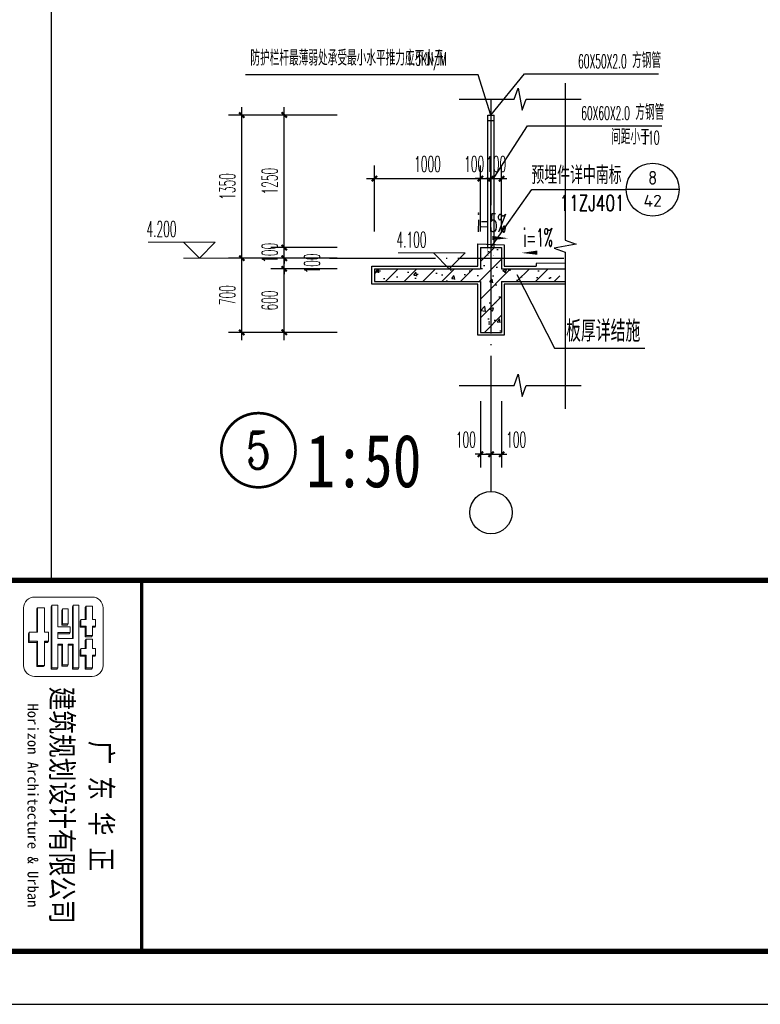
# Model space of a CAD drawing. Extents: x 1779708 to 7299578, y -1121471 to 88434.
# Tile 1013 of 1056: x 7024918 to 7031903, y -986200 to -976912. Entities that reach past the tile are written whole.
import ezdxf
from ezdxf.enums import TextEntityAlignment as Align

# ---------------------------------------------------------------- set-up
doc = ezdxf.new("R2010")
doc.units = 0
doc.header["$LTSCALE"] = 1000
doc.header["$MEASUREMENT"] = 0
doc.linetypes.add('DOTE', pattern=[2.42, 2, -0.2, 0.02, -0.2])
doc.layers.get('0').update_dxf_attribs({"linetype": 'CONTINUOUS'})
doc.layers.get('Defpoints').update_dxf_attribs({"linetype": 'CONTINUOUS'})
for name, color, linetype in [('AXIS', 3, 'CONTINUOUS'), ('AXIS_TEXT', 7, 'CONTINUOUS'), ('DIM_IDEN', 3, 'CONTINUOUS'), ('DIM_LEAD', 3, 'CONTINUOUS'), ('DIM_SYMB', 3, 'CONTINUOUS'), ('DOTE', 1, 'DOTE'), ('PUB_TAB', 7, 'CONTINUOUS'), ('PUB_TEXT', 7, 'CONTINUOUS'), ('PUB_TITLE', 4, 'CONTINUOUS'), ('WALL', 255, 'CONTINUOUS'), ('可见线', 6, 'CONTINUOUS'), ('填充细线', 8, 'CONTINUOUS'), ('栏杆', 6, 'CONTINUOUS'), ('粉刷线', 213, 'CONTINUOUS'), ('装修层线', 2, 'CONTINUOUS')]:
    doc.layers.add(name, color=color, linetype=linetype)
doc.layers.add('DIM_ELEV', color=3, linetype='CONTINUOUS', lineweight=13)
doc.layers.add('logo', color=81, linetype='CONTINUOUS', lineweight=18)
doc.styles.add('-仿宋_GB2312', font='txt', dxfattribs={"width": 0.8})
doc.styles.add('-宋体', font='simhei.ttf', dxfattribs={"width": 0.7})
doc.styles.add('-黑体', font='simhei.ttf', dxfattribs={"width": 0.7})
doc.styles.add('_TCH_DIM', font='SIMPLEX.shx', dxfattribs={"width": 0.7, "bigfont": 'GBCBIG.shx'})
doc.styles.add('_TCH_DIM_T3', font='SIMPLEX.shx', dxfattribs={"width": 0.494118, "bigfont": 'GBCBIG.shx'})
doc.styles.add('_TCH_LABEL', font='COMPLEX', dxfattribs={"bigfont": 'GBCBIG'})
doc.styles.add('COMPLEX', font='COMPLEX')
doc.styles.add('HZTXT', font='simplex.shx', dxfattribs={"width": 0.7, "bigfont": 'HZTXT.shx'})
doc.styles.get("Standard").update_dxf_attribs({"font": 'GBENOR', "bigfont": 'GBCBIG'})
doc.dimstyles.new('_TCH_ARCH&&50', dxfattribs={"dimtxt": 148.75, "dimasz": 50, "dimexe": 125, "dimexo": 150, "dimgap": 63.125, "dimtad": 1, "dimdec": 0, "dimzin": 0, "dimdsep": 46, "dimtxsty": '_TCH_DIM_T3', "dimblk": 'ARCHTICK', "dimcen": 0.09, "dimdle": 75, "dimclrt": 7, "dimazin": 2, "dimtfac": 1, "dimtdec": 0, "dimtix": 1, "dimtmove": 2, "dimatfit": 3, "dimfxl": 250, "dimtolj": 1, "dimtzin": 0, "dimarcsym": 0})

# ---------------------------------------------------------------- blocks, each defined once
blk = doc.blocks.new('A$C3D8761CE')
at = {"layer": 'logo'}
h = blk.add_hatch(color=256, dxfattribs=at)
edge = h.paths.add_edge_path()
edge.add_line((77143, 30570), (77143, 30450))
edge.add_line((77143, 30450), (76963, 30450))
edge.add_line((76963, 30450), (76963, 30354))
edge.add_line((76963, 30354), (76843, 30354))
edge.add_line((76843, 30354), (76867, 30339))
edge.add_line((76867, 30339), (76987, 30339))
edge.add_line((76987, 30339), (76987, 30435))
edge.add_line((76987, 30435), (77167, 30435))
edge.add_line((77167, 30435), (77167, 30555))
edge.add_line((77167, 30555), (77143, 30570))
edge.add_line((77143, 30570), (77143, 30570))
h = blk.add_hatch(color=256, dxfattribs=at)
edge = h.paths.add_edge_path()
edge.add_line((76963, 30630), (76963, 30570))
edge.add_line((76963, 30570), (76987, 30570))
edge.add_line((76987, 30570), (76987, 30615))
edge.add_line((76987, 30615), (76963, 30630))
h = blk.add_hatch(color=256, dxfattribs=at)
edge = h.paths.add_edge_path()
edge.add_line((77390, 30354), (77414, 30339))
edge.add_line((77414, 30339), (77534, 30339))
edge.add_line((77534, 30339), (77534, 30435))
edge.add_line((77534, 30435), (77775, 30435))
edge.add_line((77775, 30435), (77775, 30555))
edge.add_line((77775, 30555), (77751, 30570))
edge.add_line((77751, 30570), (77751, 30450))
edge.add_line((77751, 30450), (77510, 30450))
edge.add_line((77510, 30450), (77510, 30354))
edge.add_line((77510, 30354), (77390, 30354))
for points in [[(77510, 30630), (77510, 30570), (77534, 30570), (77534, 30615)], [(77210, 30450), (77234, 30435), (77390, 30435), (77390, 30450)]]:
    blk.add_hatch(color=256, dxfattribs=at).paths.add_polyline_path(points)
h = blk.add_hatch(color=256, dxfattribs=at)
edge = h.paths.add_edge_path()
edge.add_line((76589, 30450), (76613, 30435))
edge.add_line((76613, 30435), (76843, 30435))
edge.add_line((76843, 30435), (76843, 30450))
edge.add_line((76843, 30450), (76589, 30450))
h = blk.add_hatch(color=256, dxfattribs=at)
edge = h.paths.add_edge_path()
edge.add_line((77305, 30206), (77305, 30114))
edge.add_line((77305, 30114), (77327, 30114))
edge.add_line((77327, 30114), (77327, 30192))
edge.add_line((77327, 30192), (77775, 30192))
edge.add_line((77775, 30192), (77775, 30301))
edge.add_line((77775, 30301), (77753, 30315))
edge.add_line((77753, 30315), (77753, 30206))
edge.add_line((77753, 30206), (77305, 30206))
h = blk.add_hatch(color=256, dxfattribs=at)
edge = h.paths.add_edge_path()
edge.add_line((77196, 30192), (77196, 30206))
edge.add_line((77196, 30206), (76571, 30206))
edge.add_line((76571, 30206), (76593, 30192))
edge.add_line((76593, 30192), (77196, 30192))
h = blk.add_hatch(color=256, dxfattribs=at)
edge = h.paths.add_edge_path()
edge.add_line((76923, 30114), (76923, 30005))
edge.add_line((76923, 30005), (76640, 30005))
edge.add_line((76640, 30005), (76662, 29991))
edge.add_line((76662, 29991), (76945, 29991))
edge.add_line((76945, 29991), (76945, 30101))
edge.add_line((76945, 30101), (76923, 30114))
h = blk.add_hatch(color=256, dxfattribs=at)
edge = h.paths.add_edge_path()
edge.add_line((77087, 30151), (77109, 30137))
edge.add_line((77109, 30137), (77109, 29914))
edge.add_line((77109, 29914), (77087, 29914))
edge.add_line((77087, 29914), (77087, 30151))
h = blk.add_hatch(color=256, dxfattribs=at)
edge = h.paths.add_edge_path()
edge.add_line((77698, 30114), (77698, 30005))
edge.add_line((77698, 30005), (77305, 30005))
edge.add_line((77305, 30005), (77305, 29914))
edge.add_line((77305, 29914), (77327, 29914))
edge.add_line((77327, 29914), (77327, 29991))
edge.add_line((77327, 29991), (77720, 29991))
edge.add_line((77720, 29991), (77720, 30101))
edge.add_line((77720, 30101), (77698, 30114))
h = blk.add_hatch(color=256, dxfattribs=at)
edge = h.paths.add_edge_path()
edge.add_line((77753, 29914), (77753, 29805))
edge.add_line((77753, 29805), (76571, 29805))
edge.add_line((76571, 29805), (76593, 29791))
edge.add_line((76593, 29791), (77775, 29791))
edge.add_line((77775, 29791), (77775, 29900))
edge.add_line((77775, 29900), (77753, 29914))
h = blk.add_hatch(color=256, dxfattribs=at)
edge = h.paths.add_edge_path()
edge.add_line((77251, 29738), (77251, 29664))
edge.add_line((77251, 29664), (77273, 29664))
edge.add_line((77273, 29664), (77273, 29724))
edge.add_line((77273, 29724), (77251, 29738))
edge.add_line((77251, 29738), (77251, 29738))
h = blk.add_hatch(color=256, dxfattribs=at)
edge = h.paths.add_edge_path()
edge.add_line((77729, 29518), (77729, 29643))
edge.add_line((77729, 29643), (77707, 29664))
edge.add_line((77707, 29664), (77707, 29532))
edge.add_line((77707, 29532), (77251, 29532))
edge.add_line((77251, 29532), (77251, 29379))
edge.add_line((77251, 29379), (77081, 29379))
edge.add_line((77081, 29379), (77103, 29365))
edge.add_line((77103, 29365), (77273, 29365))
edge.add_line((77273, 29365), (77273, 29518))
edge.add_line((77273, 29518), (77729, 29518))
h = blk.add_hatch(color=256, dxfattribs=at)
edge = h.paths.add_edge_path()
edge.add_line((77081, 29518), (77081, 29532))
edge.add_line((77081, 29532), (76617, 29532))
edge.add_line((76617, 29532), (76639, 29518))
edge.add_line((76639, 29518), (77081, 29518))
for p, q in [((76589, 30450), (76589, 30570)), ((76589, 30570), (76843, 30570)), ((76843, 30570), (76723, 30570)), ((76843, 30630), (76963, 30630)), ((76843, 30570), (76843, 30630)), ((76843, 30630), (76843, 30570)), ((76963, 30630), (76963, 30570)), ((76963, 30630), (76987, 30615)), ((76963, 30570), (77143, 30570)), ((76987, 30615), (76987, 30570)), ((77143, 30570), (77143, 30570)), ((77167, 30555), (77143, 30570)), ((77143, 30570), (77143, 30450)), ((77143, 30570), (77167, 30555)), ((77143, 30570), (77143, 30450)), ((77167, 30435), (77167, 30555)), ((77167, 30555), (77167, 30435)), ((77210, 30450), (77210, 30570)), ((77210, 30570), (77390, 30570)), ((77390, 30630), (77510, 30630)), ((77390, 30570), (77390, 30630)), ((77390, 30630), (77390, 30570)), ((77390, 30630), (77510, 30630)), ((77510, 30630), (77534, 30615)), ((77510, 30630), (77510, 30570)), ((77510, 30570), (77751, 30570)), ((77534, 30615), (77534, 30570)), ((77751, 30570), (77751, 30570)), ((77751, 30570), (77751, 30450)), ((77751, 30450), (77751, 30570)), ((77751, 30570), (77775, 30555)), ((77775, 30435), (77775, 30555)), ((77775, 30555), (77775, 30435)), ((76571, 30315), (77632, 30315)), ((76571, 30204), (76571, 30314)), ((76613, 30435), (76589, 30450)), ((76843, 30450), (76589, 30450)), ((76843, 30435), (76613, 30435)), ((76705, 30315), (76705, 30315)), ((76723, 30450), (76723, 30450)), ((76723, 30450), (76843, 30450)), ((76843, 30450), (76723, 30450)), ((76843, 30435), (76747, 30435)), ((76843, 30450), (76843, 30435)), ((76843, 30354), (76843, 30450)), ((76843, 30354), (76867, 30339)), ((76963, 30354), (76843, 30354)), ((76843, 30354), (76867, 30339)), ((76843, 30354), (76963, 30354)), ((76867, 30339), (76987, 30339)), ((76867, 30339), (76987, 30339)), ((76869, 30315), (77753, 30315)), ((76963, 30450), (76963, 30354)), ((77143, 30450), (76963, 30450)), ((76963, 30450), (76987, 30435)), ((76963, 30450), (76963, 30354)), ((77143, 30450), (76963, 30450)), ((76963, 30354), (76987, 30339)), ((77087, 30315), (76978, 30315)), ((76987, 30450), (76987, 30339)), ((76987, 30435), (77167, 30435)), ((76987, 30339), (76987, 30435)), ((77167, 30435), (76987, 30435)), ((77143, 30450), (77167, 30435)), ((77390, 30450), (77210, 30450)), ((77210, 30450), (77234, 30435)), ((77210, 30450), (77234, 30435)), ((77390, 30450), (77210, 30450)), ((77234, 30435), (77390, 30435)), ((77390, 30435), (77234, 30435)), ((77390, 30435), (77390, 30450)), ((77390, 30354), (77390, 30450)), ((77390, 30354), (77414, 30339)), ((77510, 30354), (77390, 30354)), ((77390, 30354), (77414, 30339)), ((77390, 30354), (77510, 30354)), ((77414, 30339), (77534, 30339)), ((77414, 30339), (77534, 30339)), ((77414, 30315), (77523, 30315)), ((77510, 30450), (77510, 30354)), ((77630, 30450), (77510, 30450)), ((77510, 30450), (77534, 30435)), ((77751, 30450), (77510, 30450)), ((77510, 30450), (77510, 30354)), ((77510, 30354), (77534, 30339)), ((77534, 30435), (77655, 30435)), ((77534, 30339), (77534, 30435)), ((77534, 30435), (77775, 30435)), ((77534, 30435), (77534, 30339)), ((77751, 30450), (77775, 30435)), ((77753, 30315), (77753, 30206)), ((77753, 30206), (77753, 30315)), ((77753, 30315), (77775, 30301)), ((77753, 30315), (77753, 30206)), ((77775, 30301), (77775, 30192)), ((77775, 30301), (77775, 30192)), ((76571, 30206), (77196, 30206)), ((76571, 30206), (76593, 30192)), ((76593, 30192), (77196, 30192)), ((76640, 30114), (76640, 30005)), ((76923, 30114), (76640, 30114)), ((77196, 30206), (76705, 30206)), ((77196, 30192), (76727, 30192)), ((77196, 30206), (76869, 30206)), ((76923, 30005), (76923, 30114)), ((76923, 30114), (76945, 30101)), ((76923, 30114), (76945, 30101)), ((76923, 30005), (76923, 30114)), ((76945, 30101), (76945, 29991)), ((76945, 30101), (76945, 29991)), ((76978, 30151), (77087, 30151)), ((76978, 29914), (76978, 30151)), ((76978, 30151), (77087, 30151)), ((76978, 30151), (77087, 30151)), ((77087, 30151), (77087, 29914)), ((77087, 29914), (77087, 30151)), ((77087, 30151), (77109, 30137)), ((77087, 30151), (77109, 30137)), ((77109, 30137), (77109, 29914)), ((77109, 29914), (77109, 30137)), ((77196, 29914), (77196, 30206)), ((77196, 30206), (77196, 30192)), ((77305, 30206), (77305, 30114)), ((77753, 30206), (77305, 30206)), ((77305, 30206), (77753, 30206)), ((77305, 30114), (77305, 30206)), ((77305, 30206), (77327, 30192)), ((77632, 30206), (77305, 30206)), ((77305, 30114), (77578, 30114)), ((77327, 30114), (77305, 30114)), ((77698, 30114), (77305, 30114)), ((77327, 30192), (77327, 30114)), ((77775, 30192), (77327, 30192)), ((77327, 30114), (77327, 30192)), ((77327, 30192), (77775, 30192)), ((77698, 30005), (77698, 30114)), ((77698, 30114), (77720, 30101)), ((77720, 30101), (77720, 29997)), ((77720, 30101), (77720, 29991)), ((77753, 30206), (77775, 30192)), ((76571, 29914), (76978, 29914)), ((76571, 29805), (76571, 29914)), ((76640, 30005), (76923, 30005)), ((76640, 30005), (76662, 29991)), ((76945, 29991), (76662, 29991)), ((76923, 30005), (76774, 30005)), ((76796, 29991), (76945, 29991)), ((76923, 30005), (76945, 29991)), ((77087, 29914), (77196, 29914)), ((77109, 29914), (77087, 29914)), ((77087, 29914), (77196, 29914)), ((77305, 30005), (77305, 29914)), ((77698, 30005), (77305, 30005)), ((77305, 30005), (77578, 30005)), ((77305, 29914), (77305, 30005)), ((77305, 30005), (77578, 30005)), ((77305, 29914), (77632, 29914)), ((77327, 29914), (77305, 29914)), ((77753, 29914), (77305, 29914)), ((77327, 29991), (77327, 29914)), ((77720, 29991), (77327, 29991)), ((77327, 29991), (77600, 29991)), ((77327, 29914), (77327, 29991)), ((77632, 29914), (77632, 29914)), ((77698, 30005), (77720, 29991)), ((77753, 29805), (77753, 29914)), ((77753, 29914), (77775, 29900)), ((76571, 29805), (77753, 29805)), ((76571, 29805), (76593, 29791)), ((76593, 29791), (77775, 29791)), ((77632, 29805), (76705, 29805)), ((77654, 29791), (76727, 29791)), ((77081, 29738), (77251, 29738)), ((77081, 29738), (77081, 29664)), ((77251, 29738), (77251, 29738)), ((77273, 29724), (77251, 29738)), ((77251, 29738), (77251, 29664)), ((77273, 29664), (77273, 29724)), ((77753, 29805), (77775, 29791)), ((77775, 29900), (77775, 29791)), ((77775, 29900), (77775, 29791)), ((77081, 29664), (76617, 29664)), ((76617, 29664), (76617, 29532)), ((77251, 29664), (77273, 29664)), ((77707, 29664), (77251, 29664)), ((77578, 29664), (77578, 29664)), ((77707, 29664), (77729, 29643)), ((77707, 29664), (77707, 29532)), ((77729, 29643), (77729, 29518)), ((76617, 29532), (76639, 29518)), ((76617, 29532), (77081, 29532)), ((77081, 29518), (76639, 29518)), ((76639, 29518), (77081, 29518)), ((76751, 29532), (77081, 29532)), ((76783, 29532), (76783, 29532)), ((76783, 29532), (76783, 29532)), ((77081, 29532), (77081, 29379)), ((77081, 29379), (77251, 29379)), ((77103, 29365), (77081, 29379)), ((77081, 29379), (77103, 29365)), ((77081, 29379), (77251, 29379)), ((77251, 29532), (77707, 29532)), ((77251, 29379), (77251, 29532)), ((77251, 29532), (77273, 29518)), ((77251, 29532), (77578, 29532)), ((77251, 29388), (77251, 29532)), ((77251, 29379), (77273, 29365)), ((77273, 29518), (77273, 29365)), ((77729, 29518), (77273, 29518)), ((77273, 29365), (77273, 29518)), ((77273, 29518), (77729, 29518)), ((77707, 29532), (77729, 29518))]:
    blk.add_line(p, q, dxfattribs=at)
blk.add_lwpolyline([(76416, 30565, -0.408151), (76623, 30772), (77709, 30772, -0.408151), (77916, 30565), (77916, 29479, -0.408151), (77709, 29272), (76623, 29272, -0.408151), (76416, 29479)], format="xyb", close=True, dxfattribs=at)
for points in [[(76963, 30630), (76963, 30570), (76987, 30570), (76987, 30615)], [(77390, 30354), (77414, 30339), (77534, 30339), (77534, 30435), (77775, 30435), (77775, 30555), (77751, 30570), (77751, 30450), (77510, 30450), (77510, 30354)], [(77510, 30630), (77510, 30570), (77534, 30570), (77534, 30615)], [(76589, 30450), (76613, 30435), (76843, 30435), (76843, 30450)], [(77305, 30206), (77305, 30114), (77327, 30114), (77327, 30192), (77775, 30192), (77775, 30301), (77753, 30315), (77753, 30206)], [(77196, 30192), (77196, 30206), (76571, 30206), (76593, 30192)], [(76923, 30114), (76923, 30005), (76640, 30005), (76662, 29991), (76945, 29991), (76945, 30101)], [(77698, 30114), (77698, 30005), (77305, 30005), (77305, 29914), (77327, 29914), (77327, 29991), (77720, 29991), (77720, 30101)], [(77753, 29914), (77753, 29805), (76571, 29805), (76593, 29791), (77775, 29791), (77775, 29900)], [(77729, 29518), (77729, 29643), (77707, 29664), (77707, 29532), (77251, 29532), (77251, 29379), (77081, 29379), (77103, 29365), (77273, 29365), (77273, 29518), (77729, 29518)], [(77081, 29518), (77081, 29532), (76617, 29532), (76639, 29518)]]:
    blk.add_lwpolyline(points, close=True, dxfattribs=at)
at = {"layer": 'PUB_TITLE'}
blk.add_line((76100, 31500), (83100, 31500), dxfattribs=at)
blk.add_lwpolyline([(0, 0), (84100, 0), (84100, 59400), (0, 59400)], close=True, dxfattribs=at)
at = {"layer": 'PUB_TITLE', "const_width": 100}
blk.add_lwpolyline([(2500, 1000), (83100, 1000), (83100, 58400), (2500, 58400)], close=True, dxfattribs=at)
at = {"layer": 'PUB_TITLE'}
for points, const_width in [([(76100, 58400), (76100, 1000)], 100), ([(83100, 31500), (76100, 31500)], 60)]:
    blk.add_lwpolyline(points, dxfattribs=dict(at, const_width=const_width))
at = {"layer": 'PUB_TEXT', "style": '-黑体', "width": 0.8}
for s, p in [('广 东 华 正', (79128, 30534)), ('建筑规划设计有限公司', (78107, 29792))]:
    blk.add_text(s, height=410, dxfattribs=at).set_placement(p)
at = {"layer": 'PUB_TEXT', "style": '-宋体'}
blk.add_text('Horizon Architecture & Urban', height=202, dxfattribs=at).set_placement((78424, 29346))
blk = doc.blocks.new('_ArchTick')
at = {"color": 0, "linetype": 'ByBlock', "const_width": 0.4}
blk.add_lwpolyline([(-0.5, -0.5), (0.5, 0.5)], dxfattribs=at)
blk = doc.blocks.new('*D3912')
at = {"layer": 'AXIS', "color": 0, "lineweight": -2, "transparency": 16777216}
for p, q in [((7029263, -980511.6), (7029263, -981136.6)), ((7029363, -980511.6), (7029363, -981136.6)), ((7029263, -981011.6), (7029213, -981011.6)), ((7029263, -981011.6), (7029363, -981011.6)), ((7029363, -981011.6), (7029413, -981011.6))]:
    blk.add_line(p, q, dxfattribs=at)
at = {"layer": 'Defpoints', "color": 0, "transparency": 16777216}
for p in [(7029263, -980361.6), (7029363, -980361.6), (7029363, -981011.6)]:
    blk.add_point(p, dxfattribs=at)
at = {"layer": 'AXIS', "color": 0, "lineweight": -2, "transparency": 16777216, "xscale": 50, "yscale": 50, "zscale": 50}
blk.add_blockref('_ArchTick', (7029263, -981011.6), dxfattribs=at)
at = {"layer": 'AXIS', "color": 0, "lineweight": -2, "transparency": 16777216, "xscale": 50, "yscale": 50, "zscale": 50, "rotation": 180}
blk.add_blockref('_ArchTick', (7029363, -981011.6), dxfattribs=at)
at = {"layer": 'AXIS', "color": 7, "transparency": 16777216, "insert": (7029125.5, -980874.1), "char_height": 148.75, "attachment_point": 5, "style": '_TCH_DIM_T3'}
blk.add_mtext('\\A1;100', dxfattribs=at)
blk = doc.blocks.new('*D3913')
at = {"layer": 'AXIS', "color": 0, "lineweight": -2, "transparency": 16777216}
for p, q in [((7029363, -980511.6), (7029363, -981136.6)), ((7029463, -980511.6), (7029463, -981136.6)), ((7029363, -981011.6), (7029313, -981011.6)), ((7029363, -981011.6), (7029463, -981011.6)), ((7029463, -981011.6), (7029513, -981011.6))]:
    blk.add_line(p, q, dxfattribs=at)
at = {"layer": 'Defpoints', "color": 0, "transparency": 16777216}
for p in [(7029363, -980361.6), (7029463, -980361.6), (7029463, -981011.6)]:
    blk.add_point(p, dxfattribs=at)
at = {"layer": 'AXIS', "color": 0, "lineweight": -2, "transparency": 16777216, "xscale": 50, "yscale": 50, "zscale": 50}
blk.add_blockref('_ArchTick', (7029363, -981011.6), dxfattribs=at)
at = {"layer": 'AXIS', "color": 0, "lineweight": -2, "transparency": 16777216, "xscale": 50, "yscale": 50, "zscale": 50, "rotation": 180}
blk.add_blockref('_ArchTick', (7029463, -981011.6), dxfattribs=at)
at = {"layer": 'AXIS', "color": 7, "transparency": 16777216, "insert": (7029600.5, -980874.1), "char_height": 148.75, "attachment_point": 5, "style": '_TCH_DIM_T3'}
blk.add_mtext('\\A1;100', dxfattribs=at)
blk = doc.blocks.new('*D3914')
at = {"layer": 'AXIS', "color": 0, "lineweight": -2, "transparency": 16777216}
for p, q in [((7027013, -979936.6), (7027013, -979086.6)), ((7027913, -979161.6), (7026888, -979161.6)), ((7027913, -979861.6), (7026888, -979861.6))]:
    blk.add_line(p, q, dxfattribs=at)
at = {"layer": 'Defpoints', "color": 0, "transparency": 16777216}
for p in [(7027013, -979161.6), (7028063, -979161.6), (7028063, -979861.6)]:
    blk.add_point(p, dxfattribs=at)
at = {"layer": 'AXIS', "color": 0, "lineweight": -2, "transparency": 16777216, "xscale": 50, "yscale": 50, "zscale": 50}
for p, rotation in [((7027013, -979161.6), 90), ((7027013, -979861.6), 270)]:
    blk.add_blockref('_ArchTick', p, dxfattribs=dict(at, rotation=rotation))
at = {"layer": 'AXIS', "color": 7, "transparency": 16777216, "insert": (7026875.5, -979511.6), "char_height": 148.75, "attachment_point": 5, "rotation": 90, "style": '_TCH_DIM_T3'}
blk.add_mtext('\\A1;700', dxfattribs=at)
blk = doc.blocks.new('*D3915')
at = {"layer": 'AXIS', "color": 0, "lineweight": -2, "transparency": 16777216}
for p, q in [((7027013, -979236.6), (7027013, -977736.6)), ((7027913, -977811.6), (7026888, -977811.6)), ((7027913, -979161.6), (7026888, -979161.6))]:
    blk.add_line(p, q, dxfattribs=at)
at = {"layer": 'Defpoints', "color": 0, "transparency": 16777216}
for p in [(7027013, -977811.6), (7028063, -977811.6), (7028063, -979161.6)]:
    blk.add_point(p, dxfattribs=at)
at = {"layer": 'AXIS', "color": 0, "lineweight": -2, "transparency": 16777216, "xscale": 50, "yscale": 50, "zscale": 50}
for p, rotation in [((7027013, -977811.6), 90), ((7027013, -979161.6), 270)]:
    blk.add_blockref('_ArchTick', p, dxfattribs=dict(at, rotation=rotation))
at = {"layer": 'AXIS', "color": 7, "transparency": 16777216, "insert": (7026875.5, -978486.6), "char_height": 148.75, "attachment_point": 5, "rotation": 90, "style": '_TCH_DIM_T3'}
blk.add_mtext('\\A1;1350', dxfattribs=at)
blk = doc.blocks.new('*D3916')
at = {"layer": 'AXIS', "color": 0, "lineweight": -2, "transparency": 16777216}
for p, q in [((7027413, -979936.6), (7027413, -979186.6)), ((7027913, -979261.6), (7027288, -979261.6)), ((7027913, -979861.6), (7027288, -979861.6))]:
    blk.add_line(p, q, dxfattribs=at)
at = {"layer": 'Defpoints', "color": 0, "transparency": 16777216}
for p in [(7027413, -979261.6), (7028063, -979261.6), (7028063, -979861.6)]:
    blk.add_point(p, dxfattribs=at)
at = {"layer": 'AXIS', "color": 0, "lineweight": -2, "transparency": 16777216, "xscale": 50, "yscale": 50, "zscale": 50}
for p, rotation in [((7027413, -979261.6), 90), ((7027413, -979861.6), 270)]:
    blk.add_blockref('_ArchTick', p, dxfattribs=dict(at, rotation=rotation))
at = {"layer": 'AXIS', "color": 7, "transparency": 16777216, "insert": (7027275.5, -979561.6), "char_height": 148.75, "attachment_point": 5, "rotation": 90, "style": '_TCH_DIM_T3'}
blk.add_mtext('\\A1;600', dxfattribs=at)
blk = doc.blocks.new('*D3917')
at = {"layer": 'AXIS', "color": 0, "lineweight": -2, "transparency": 16777216}
for p, q in [((7027413, -979161.6), (7027413, -979111.6)), ((7027913, -979161.6), (7027288, -979161.6)), ((7027413, -979261.6), (7027413, -979161.6)), ((7027913, -979261.6), (7027288, -979261.6)), ((7027413, -979261.6), (7027413, -979311.6))]:
    blk.add_line(p, q, dxfattribs=at)
at = {"layer": 'Defpoints', "color": 0, "transparency": 16777216}
for p in [(7027413, -979161.6), (7028063, -979161.6), (7028063, -979261.6)]:
    blk.add_point(p, dxfattribs=at)
at = {"layer": 'AXIS', "color": 0, "lineweight": -2, "transparency": 16777216, "xscale": 50, "yscale": 50, "zscale": 50}
for p, rotation in [((7027413, -979161.6), 270), ((7027413, -979261.6), 90)]:
    blk.add_blockref('_ArchTick', p, dxfattribs=dict(at, rotation=rotation))
at = {"layer": 'AXIS', "color": 7, "transparency": 16777216, "insert": (7027675.5, -979211.6), "char_height": 148.75, "attachment_point": 5, "rotation": 90, "style": '_TCH_DIM_T3'}
blk.add_mtext('\\A1;100', dxfattribs=at)
blk = doc.blocks.new('*D3918')
at = {"layer": 'AXIS', "color": 0, "lineweight": -2, "transparency": 16777216}
for p, q in [((7027413, -979061.6), (7027413, -979011.6)), ((7027913, -979061.6), (7027288, -979061.6)), ((7027413, -979161.6), (7027413, -979061.6)), ((7027913, -979161.6), (7027288, -979161.6)), ((7027413, -979161.6), (7027413, -979211.6))]:
    blk.add_line(p, q, dxfattribs=at)
at = {"layer": 'Defpoints', "color": 0, "transparency": 16777216}
for p in [(7027413, -979061.6), (7028063, -979061.6), (7028063, -979161.6)]:
    blk.add_point(p, dxfattribs=at)
at = {"layer": 'AXIS', "color": 0, "lineweight": -2, "transparency": 16777216, "xscale": 50, "yscale": 50, "zscale": 50}
for p, rotation in [((7027413, -979061.6), 270), ((7027413, -979161.6), 90)]:
    blk.add_blockref('_ArchTick', p, dxfattribs=dict(at, rotation=rotation))
at = {"layer": 'AXIS', "color": 7, "transparency": 16777216, "insert": (7027275.5, -979111.6), "char_height": 148.75, "attachment_point": 5, "rotation": 90, "style": '_TCH_DIM_T3'}
blk.add_mtext('\\A1;100', dxfattribs=at)
blk = doc.blocks.new('*D3919')
at = {"layer": 'AXIS', "color": 0, "lineweight": -2, "transparency": 16777216}
for p, q in [((7027413, -979136.6), (7027413, -977736.6)), ((7027913, -977811.6), (7027288, -977811.6)), ((7027913, -979061.6), (7027288, -979061.6))]:
    blk.add_line(p, q, dxfattribs=at)
at = {"layer": 'Defpoints', "color": 0, "transparency": 16777216}
for p in [(7027413, -977811.6), (7028063, -977811.6), (7028063, -979061.6)]:
    blk.add_point(p, dxfattribs=at)
at = {"layer": 'AXIS', "color": 0, "lineweight": -2, "transparency": 16777216, "xscale": 50, "yscale": 50, "zscale": 50}
for p, rotation in [((7027413, -977811.6), 90), ((7027413, -979061.6), 270)]:
    blk.add_blockref('_ArchTick', p, dxfattribs=dict(at, rotation=rotation))
at = {"layer": 'AXIS', "color": 7, "transparency": 16777216, "insert": (7027275.5, -978436.6), "char_height": 148.75, "attachment_point": 5, "rotation": 90, "style": '_TCH_DIM_T3'}
blk.add_mtext('\\A1;1250', dxfattribs=at)
blk = doc.blocks.new('*D3920')
at = {"layer": 'AXIS', "color": 0, "lineweight": -2, "transparency": 16777216}
for p, q in [((7028263, -978911.6), (7028263, -978286.6)), ((7029263, -978911.6), (7029263, -978286.6)), ((7028188, -978411.6), (7029338, -978411.6))]:
    blk.add_line(p, q, dxfattribs=at)
at = {"layer": 'Defpoints', "color": 0, "transparency": 16777216}
for p in [(7029263, -978411.6), (7028263, -979061.6), (7029263, -979061.6)]:
    blk.add_point(p, dxfattribs=at)
at = {"layer": 'AXIS', "color": 0, "lineweight": -2, "transparency": 16777216, "xscale": 50, "yscale": 50, "zscale": 50, "rotation": 180}
blk.add_blockref('_ArchTick', (7028263, -978411.6), dxfattribs=at)
at = {"layer": 'AXIS', "color": 0, "lineweight": -2, "transparency": 16777216, "xscale": 50, "yscale": 50, "zscale": 50}
blk.add_blockref('_ArchTick', (7029263, -978411.6), dxfattribs=at)
at = {"layer": 'AXIS', "color": 7, "transparency": 16777216, "insert": (7028763, -978274.1), "char_height": 148.75, "attachment_point": 5, "style": '_TCH_DIM_T3'}
blk.add_mtext('\\A1;1000', dxfattribs=at)
blk = doc.blocks.new('*D3921')
at = {"layer": 'AXIS', "color": 0, "lineweight": -2, "transparency": 16777216}
for p, q in [((7029263, -978911.6), (7029263, -978286.6)), ((7029363, -978911.6), (7029363, -978286.6)), ((7029263, -978411.6), (7029213, -978411.6)), ((7029263, -978411.6), (7029363, -978411.6)), ((7029363, -978411.6), (7029413, -978411.6))]:
    blk.add_line(p, q, dxfattribs=at)
at = {"layer": 'Defpoints', "color": 0, "transparency": 16777216}
for p in [(7029363, -978411.6), (7029263, -979061.6), (7029363, -979061.6)]:
    blk.add_point(p, dxfattribs=at)
at = {"layer": 'AXIS', "color": 0, "lineweight": -2, "transparency": 16777216, "xscale": 50, "yscale": 50, "zscale": 50}
blk.add_blockref('_ArchTick', (7029263, -978411.6), dxfattribs=at)
at = {"layer": 'AXIS', "color": 0, "lineweight": -2, "transparency": 16777216, "xscale": 50, "yscale": 50, "zscale": 50, "rotation": 180}
blk.add_blockref('_ArchTick', (7029363, -978411.6), dxfattribs=at)
at = {"layer": 'AXIS', "color": 7, "transparency": 16777216, "insert": (7029204, -978274.1), "char_height": 148.75, "attachment_point": 5, "style": '_TCH_DIM_T3'}
blk.add_mtext('\\A1;100', dxfattribs=at)
blk = doc.blocks.new('*D3922')
at = {"layer": 'AXIS', "color": 0, "lineweight": -2, "transparency": 16777216}
for p, q in [((7029363, -978911.6), (7029363, -978286.6)), ((7029463, -978911.6), (7029463, -978286.6)), ((7029363, -978411.6), (7029313, -978411.6)), ((7029363, -978411.6), (7029463, -978411.6)), ((7029463, -978411.6), (7029513, -978411.6))]:
    blk.add_line(p, q, dxfattribs=at)
at = {"layer": 'Defpoints', "color": 0, "transparency": 16777216}
for p in [(7029463, -978411.6), (7029363, -979061.6), (7029463, -979061.6)]:
    blk.add_point(p, dxfattribs=at)
at = {"layer": 'AXIS', "color": 0, "lineweight": -2, "transparency": 16777216, "xscale": 50, "yscale": 50, "zscale": 50}
blk.add_blockref('_ArchTick', (7029363, -978411.6), dxfattribs=at)
at = {"layer": 'AXIS', "color": 0, "lineweight": -2, "transparency": 16777216, "xscale": 50, "yscale": 50, "zscale": 50, "rotation": 180}
blk.add_blockref('_ArchTick', (7029463, -978411.6), dxfattribs=at)
at = {"layer": 'AXIS', "color": 7, "transparency": 16777216, "insert": (7029413, -978274.1), "char_height": 148.75, "attachment_point": 5, "style": '_TCH_DIM_T3'}
blk.add_mtext('\\A1;100', dxfattribs=at)
blk = doc.blocks.new('_AXISO')
blk.add_circle((0, 0), 0.5)
at = {"layer": 'AXIS_TEXT', "style": 'COMPLEX', "width": 1.041667}
blk.add_attdef('A', text='', height=0.56, dxfattribs=at).set_placement((-0.25, -0.28), (0.25, -0.28), align=Align.FIT)

msp = doc.modelspace()

# ---------------------------------------------------------------- hatches: boundary and pattern name
at = {"layer": '填充细线'}
h = msp.add_hatch(dxfattribs=at)
h.set_pattern_fill('钢筋混凝土,_O', color=114, scale=50)
h.set_pattern_definition([(45, (530442.46, -54099.9), (-88.3883476, 88.3883476), []), (50, (530442.46, -54099.9), (358.630091, -31.376067), [37.5, -412.5]), (355, (530442.46, -54099.9), (-69.375667, 376.096067), [30, -330]), (100.4514, (530472.35, -54102.5), (289.25469, 344.719771), [31.870095, -350.571056]), (46.1842, (530442.46, -53999.9), (533.620524, -82.759507), [56.25, -618.75]), (96.6356, (530486.93, -54006.8), (467.331353, 487.058935), [47.805144, -525.8565]), (351.1842, (530442.46, -53999.9), (467.330973, 487.0593), [45, -495]), (21, (530492.46, -54024.9), (298.453526, -201.309445), [37.5, -412.5]), (326, (530492.46, -54024.9), (121.657666, 362.575023), [30, -330]), (71.4514, (530517.33, -54041.68), (420.111314, 161.265248), [31.870095, -350.571056]), (37.5, (530442.46, -54099.9), (6.0799277, 166.446927), [0, -326, 0, -335, 0, -331.25]), (7.5, (530442.46, -54099.9), (131.5347687, 197.205856), [0, -191, 0, -318.5, 0, -126.25]), (327.5, (530330.96, -54099.9), (266.911218, -11.277436), [0, -125, 0, -390, 0, -517.5]), (317.5, (530280.96, -54099.9), (291.593085, 50.052491), [0, -162.5, 0, -259, 0, -367.5])])
h.paths.add_polyline_path([(7029263, -979261.6), (7028263, -979261.6), (7028263, -979381.6), (7029263, -979381.6)])
h.paths.add_polyline_path([(7029263, -979861.6), (7029463, -979861.6), (7029463, -979381.6), (7030013, -979381.6), (7030013, -979261.6), (7029463, -979261.6), (7029463, -979061.6), (7029263, -979061.6)])

# ---------------------------------------------------------------- linework, layer by layer
at = {"layer": 'AXIS'}
msp.add_line((7029363, -980361.6), (7029363, -981361.6), dxfattribs=at)
at = {"layer": 'DIM_ELEV'}
for p, q in [((7026763, -979011.6), (7026129.6, -979011.6)), ((7026613, -979161.6), (7026463, -979011.6)), ((7026613, -979161.6), (7026763, -979011.6)), ((7029120, -979111.6), (7028486.7, -979111.6)), ((7028970, -979261.6), (7028820, -979111.6)), ((7028970, -979261.6), (7029120, -979111.6)), ((7027413, -979161.6), (7026463, -979161.6))]:
    msp.add_line(p, q, dxfattribs=at)
at = {"layer": 'DIM_IDEN'}
for p, q in [((7029363, -979061.6), (7029748.4, -978515.3)), ((7029748.4, -978515.3), (7030638.1, -978515.3)), ((7031138.1, -978515.3), (7030638.1, -978515.3))]:
    msp.add_line(p, q, dxfattribs=at)
msp.add_lwpolyline([(7029363, -979061.6, 1), (7029363, -979061.6, 1)], format="xyb", close=True, dxfattribs=at)
at = {"layer": 'DIM_IDEN', "const_width": 25}
msp.add_lwpolyline([(7027519.6, -980973.3, 1), (7026819.6, -980973.3, 1)], format="xyb", close=True, dxfattribs=at)
at = {"layer": 'DIM_IDEN'}
msp.add_circle((7030888.1, -978515.3), 250, dxfattribs=at)
at = {"layer": 'DIM_LEAD'}
for p, q in [((7029242.8, -977432.4), (7027048.7, -977432.4)), ((7029363, -977811.6), (7029242.8, -977432.4)), ((7029363, -977811.6), (7029679, -977423)), ((7029679, -977423), (7030943.8, -977423)), ((7029393, -978400.3), (7029709, -977912.1)), ((7029709, -977912.1), (7030973.8, -977912.1)), ((7029607.8, -979314.8), (7029962.8, -980009.5)), ((7029607.8, -979314.8), (7029962.8, -980009.5)), ((7029962.8, -980009.5), (7030812.7, -980009.5))]:
    msp.add_line(p, q, dxfattribs=at)
at = {"layer": 'DIM_SYMB'}
for points in [[(7029063, -977661.6), (7029581.7, -977661.6), (7029619.9, -977556.6), (7029657, -977766.6), (7029694.2, -977661.6), (7030213, -977661.6)], [(7030063, -977511.6), (7030063, -978991.1), (7030168, -979029.3), (7029958, -979066.4), (7030063, -979103.6), (7030063, -980583.2)], [(7029063, -980361.6), (7029581.7, -980361.6), (7029619.9, -980256.6), (7029657, -980466.6), (7029694.2, -980361.6), (7030213, -980361.6)]]:
    msp.add_lwpolyline(points, dxfattribs=at)
for points in [[(7029216.6, -978968.9, 0, 0, 0), (7029525, -978974, 0, 40, 0), (7029375, -978971.5, 0, 0, 0)], [(7029959.6, -979107.2, 0, 0, 0), (7029651.1, -979112.3, 0, 40, 0), (7029801.1, -979109.8, 0, 0, 0)]]:
    msp.add_lwpolyline(points, format="xyseb", dxfattribs=at)
at = {"layer": 'DOTE', "linetype": 'DOTE', "ltscale": 0.5}
for p, q in [((7029363, -977661.6), (7029363, -980361.6)), ((7027839.9, -979161.6), (7030063, -979161.6))]:
    msp.add_line(p, q, dxfattribs=at)
at = {"layer": 'PUB_TAB'}
msp.add_line((7025219.2, -982200.2), (7025219.2, -945400.2), dxfattribs=at)
at = {"layer": 'WALL'}
for p, q in [((7029263, -979061.6), (7029263, -979261.6)), ((7029263, -979061.6), (7029463, -979061.6)), ((7029463, -979061.6), (7029463, -979261.6)), ((7028263, -979261.6), (7029263, -979261.6)), ((7028263, -979261.6), (7028263, -979381.6)), ((7029463, -979261.6), (7030063, -979261.6)), ((7028263, -979381.6), (7029263, -979381.6)), ((7029263, -979381.6), (7029263, -979861.6)), ((7029463, -979381.6), (7030063, -979381.6)), ((7029463, -979381.6), (7029463, -979861.6)), ((7029263, -979861.6), (7029463, -979861.6))]:
    msp.add_line(p, q, dxfattribs=at)
at = {"layer": '栏杆'}
for p, q in [((7029333, -977811.6), (7029393, -977811.6)), ((7029333, -977861.6), (7029333, -977811.6)), ((7029393, -977861.6), (7029393, -977811.6)), ((7029333, -977861.6), (7029393, -977861.6)), ((7029333, -979061.6), (7029333, -977861.6)), ((7029393, -979061.6), (7029393, -977861.6))]:
    msp.add_line(p, q, dxfattribs=at)
at = {"layer": '粉刷线'}
for p, q in [((7030063, -979208.8), (7029788, -979211.6)), ((7029788, -979211.6), (7029788, -979236.6)), ((7029488, -979236.6), (7029788, -979236.6))]:
    msp.add_line(p, q, dxfattribs=at)
msp.add_lwpolyline([(7030063, -979406.6), (7029488, -979406.6), (7029488, -979886.6), (7029238, -979886.6), (7029238, -979406.6), (7028238, -979406.6), (7028238, -979236.6), (7029238, -979236.6), (7029238, -979026.6), (7029488, -979036.6), (7029488, -979236.6)], dxfattribs=at)
at = {"layer": '装修层线', "color": 1, "const_width": 3}
msp.add_lwpolyline([(7029313, -979063.1), (7029413, -979063.1)], dxfattribs=at)
at = {"layer": '装修层线', "color": 1, "const_width": 2.4}
for points in [[(7029334, -979063.1), (7029334, -979135.1, 0.814816), (7029339.4, -979135.4), (7029339.4, -979130.9)], [(7029391.8, -979063.1), (7029391.8, -979135.1, -0.814816), (7029386.4, -979135.4), (7029386.4, -979130.9)]]:
    msp.add_lwpolyline(points, format="xyb", dxfattribs=at)

# ---------------------------------------------------------------- block references
at = {"layer": 'AXIS', "xscale": 400, "yscale": 400, "zscale": 400}
msp.add_blockref('_AXISO', (7029363, -981561.6), dxfattribs=at)
at = {"layer": '可见线', "xscale": 0.5, "yscale": 0.5, "zscale": 0.5, "rotation": 270}
msp.add_blockref('A$C3D8761CE', (7010319.2, -944150.2), dxfattribs=at)

# ---------------------------------------------------------------- texts
at = {"layer": 'PUB_TEXT', "color": 7}
for s, height, style, width, p in [('防护栏杆最薄弱处承受最小水平推力应不小于', 144.681, '_TCH_DIM', 0.7, (7027093.7, -977344.9)), ('1.5KN/M', 127.5, '_TCH_DIM', 0.494118, (7028568.2, -977344.9)), ('60X50X2.0', 127.5, '_TCH_DIM', 0.494118, (7030184.3, -977368.4)), ('方钢管', 144.68, '_TCH_DIM', 0.7, (7030694.3, -977368.4)), ('60X60X2.0', 127.5, '_TCH_DIM', 0.494118, (7030214.3, -977857.5)), ('方钢管', 144.68, '_TCH_DIM', 0.7, (7030724.3, -977857.5)), ('间距小于', 144.68, '_TCH_DIM', 0.7, (7030495.9, -978089.6)), ('110', 127.5, '_TCH_DIM', 0.494118, (7030790.8, -978089.6)), ('11ZJ401', 148.75, '_TCH_LABEL', 0.705882, (7030010.6, -978716.6)), ('板厚详结施', 200, 'HZTXT', 0.7, (7030071.5, -979949.5))]:
    msp.add_text(s, height=height, dxfattribs=dict(at, style=style, width=width)).set_placement(p)
at = {"layer": 'PUB_TEXT', "color": 7, "style": '_TCH_LABEL'}
msp.add_text('预埋件详中南标', height=168.79, dxfattribs=at).set_placement((7029744.1, -978462.8))
at = {"layer": 'PUB_TEXT', "color": 7}
for s, height, width, p, p2 in [('8', 130.9, 0.979292, (7030845.9, -978469.1), (7030930.3, -978469.1)), ('42', 111.53, 1.058169, (7030801.8, -978676.1), (7030974.4, -978676.1))]:
    msp.add_text(s, height=height, dxfattribs=dict(at, width=width)).set_placement(p, p2, align=Align.FIT)
at = {"layer": 'PUB_TEXT', "color": 7, "style": '_TCH_DIM', "width": 0.494118}
for s, rotation, p in [('i=5%', 359.04516, (7029227.8, -978911.8)), ('i=1%', 0.95484, (7029668.4, -979054.8))]:
    msp.add_text(s, height=170, rotation=rotation, dxfattribs=at).set_placement(p)
at = {"layer": 'PUB_TEXT'}
for s, height, style, width, p in [('4.200', 148.75, '_TCH_DIM', 0.494118, (7026114.6, -978961.5)), ('4.100', 148.75, '_TCH_DIM', 0.494118, (7028471.7, -979061.5)), ('1:50', 500, '-仿宋_GB2312', 0.8, (7027619.6, -981323.3))]:
    msp.add_text(s, height=height, dxfattribs=dict(at, style=style, width=width)).set_placement(p)
at = {"layer": 'PUB_TEXT', "color": 7, "style": '_TCH_LABEL'}
msp.add_text('5', height=349.5, dxfattribs=at).set_placement((7027053.1, -981148.1), (7027286, -981148.1), align=Align.FIT)

# ---------------------------------------------------------------- dimensions: what is measured, and where the dimension line sits
at = {"layer": 'AXIS'}
for p1, p2, distance, picture, middle in [((7028063, -979161.6), (7028063, -977811.6), 1050, '*D3915', (7026875.5, -978486.6)), ((7028063, -979061.6), (7028063, -977811.6), 650, '*D3919', (7027275.5, -978436.6)), ((7028263, -979061.6), (7029263, -979061.6), 650, '*D3920', (7028763, -978274.1)), ((7029363, -979061.6), (7029463, -979061.6), 650, '*D3922', (7029413, -978274.1)), ((7028063, -979161.6), (7028063, -979061.6), 650, '*D3918', (7027275.5, -979111.6)), ((7028063, -979861.6), (7028063, -979161.6), 1050, '*D3914', (7026875.5, -979511.6)), ((7028063, -979861.6), (7028063, -979261.6), 650, '*D3916', (7027275.5, -979561.6))]:
    dim = msp.add_aligned_dim(p1=p1, p2=p2, distance=distance, dimstyle='_TCH_ARCH&&50', dxfattribs=at)
    dim.commit()
    dim.dimension.update_dxf_attribs({"geometry": picture, "text_midpoint": middle})
for base, p1, p2, angle, picture, middle in [((7029363, -978411.6), (7029263, -979061.6), (7029363, -979061.6), 0, '*D3921', (7029204, -978274.1)), ((7027413, -979161.6), (7028063, -979261.6), (7028063, -979161.6), 90, '*D3917', (7027675.5, -979211.6)), ((7029363, -981011.6), (7029263, -980361.6), (7029363, -980361.6), 0, '*D3912', (7029125.5, -980874.1)), ((7029463, -981011.6), (7029363, -980361.6), (7029463, -980361.6), 0, '*D3913', (7029600.5, -980874.1))]:
    dim = msp.add_linear_dim(base=base, p1=p1, p2=p2, angle=angle, dimstyle='_TCH_ARCH&&50', dxfattribs=at)
    dim.commit()
    dim.dimension.update_dxf_attribs({"geometry": picture, "text_midpoint": middle, "dimtype": 161})

doc.saveas('drawing.dxf')
